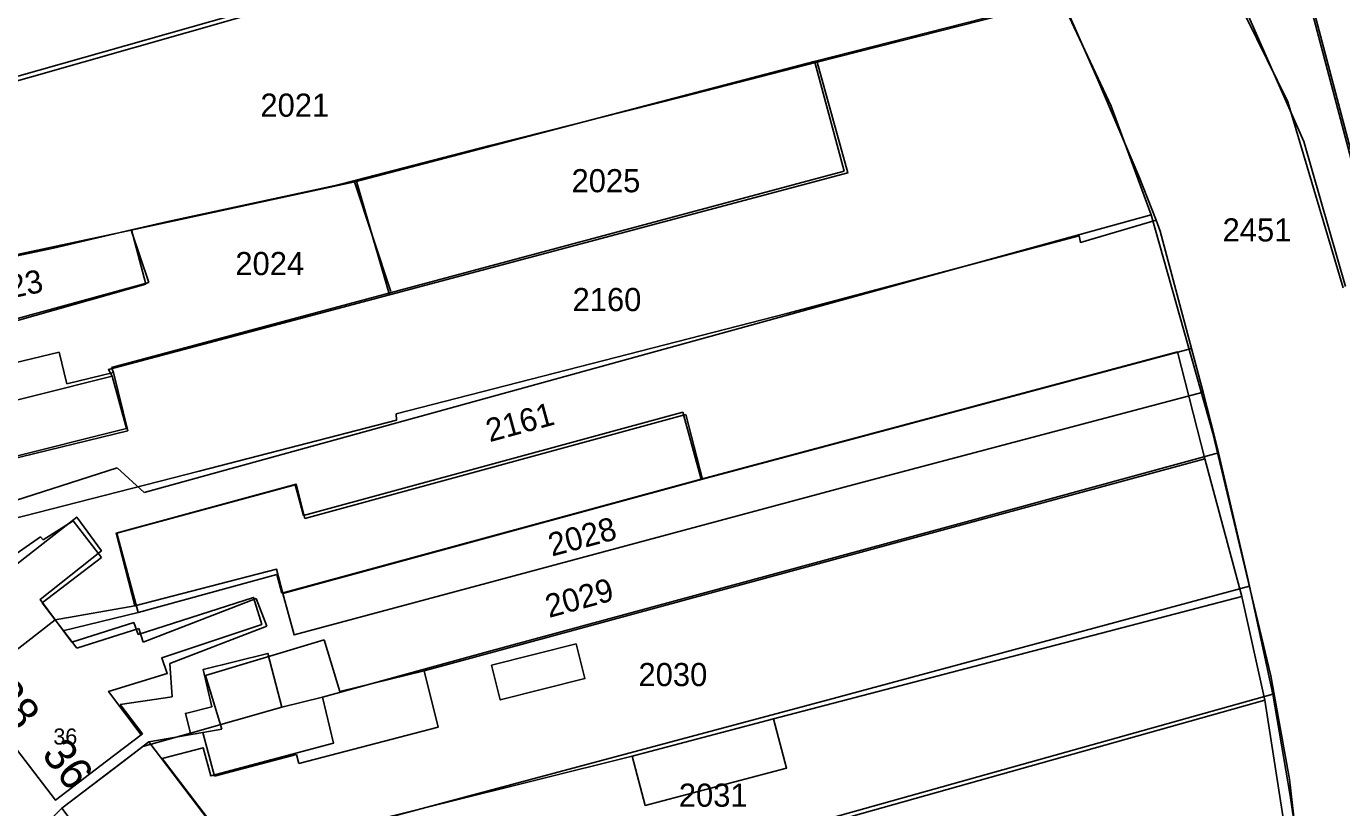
# Model space of a CAD drawing. Extents: x 148816 to 151297, y 399515 to 402500.
# Drawn here: x 150573.3 to 150675.7, y 400053.2 to 400114.1 of the extents above; entities that cross this region are included whole.
import ezdxf

# ---------------------------------------------------------------- set-up
doc = ezdxf.new("R2010")
doc.units = 0
for name, color, linetype in [('B01 Hoofdgebouw  [D] Norm', 7, 'Continuous'), ('B01 Hoofdgebouw  [T] Norm', 7, 'Continuous'), ('B01 hoofgebouw', 7, 'Continuous'), ('B02 Bijgebouw  [D] Norm', 7, 'Continuous'), ('G01 perceelsgrens', 7, 'Continuous'), ('T04 Haag heg  [D] Gem', 7, 'Continuous'), ('T09 Insteek water  [T] Norm', 7, 'Continuous'), ('Z01 perceelnummer', 7, 'Continuous'), ('Z02 huisnummer', 7, 'Continuous'), ('Z02 Huisnummer  [Tekst] Norm', 7, 'Continuous'), ('Z06 straatnaam', 7, 'Continuous')]:
    doc.layers.add(name, color=color, linetype=linetype)

msp = doc.modelspace()

# ---------------------------------------------------------------- linework, layer by layer
at = {"layer": 'B01 Hoofdgebouw  [D] Norm'}
for p, q in [((150569.29, 400087.1), (150575.86, 400088.7)), ((150576.46, 400086.23), (150575.86, 400088.7)), ((150580.1, 400087.12), (150576.46, 400086.23)), ((150580.1, 400087.12), (150581.21, 400082.56)), ((150571.86, 400080.29), (150581.21, 400082.56)), ((150576.96, 400075.56), (150574.63, 400074.08)), ((150576.96, 400075.57), (150579.16, 400072.7)), ((150574.42, 400074.31), (150571.94, 400072.57)), ((150574.63, 400074.08), (150574.42, 400074.31)), ((150579.16, 400072.7), (150574.55, 400069.17)), ((150574.55, 400069.17), (150577.24, 400065.66)), ((150591.2, 400069.53), (150582.4, 400066.12)), ((150592.02, 400067.37), (150591.2, 400069.53)), ((150582.07, 400067.18), (150577.24, 400065.66)), ((150582.4, 400066.12), (150582.07, 400067.18)), ((150592.02, 400067.37), (150584.47, 400064.45)), ((150584.66, 400061.86), (150584.47, 400064.45)), ((150580.61, 400061.26), (150584.66, 400061.86)), ((150580.61, 400061.26), (150582.35, 400058.99)), ((150582.35, 400058.99), (150579.56, 400056.85)), ((150582.85, 400058.35), (150580.05, 400056.22)), ((150582.85, 400058.35), (150588.45, 400050.99))]:
    msp.add_line(p, q, dxfattribs=at)
for points in [[(150609.51, 400064.33), (150616.1, 400065.98), (150616.78, 400063.29), (150610.19, 400061.63)], [(150620.46, 400057.24), (150631.46, 400060.16), (150632.48, 400056.32), (150621.48, 400053.41)]]:
    msp.add_lwpolyline(points, close=True, dxfattribs=at)
at = {"layer": 'B01 Hoofdgebouw  [T] Norm'}
for p, q in [((150575.59, 400053.81), (150563.67, 400069.36)), ((150579.56, 400056.85), (150575.59, 400053.81)), ((150576.07, 400053.19), (150580.05, 400056.22))]:
    msp.add_line(p, q, dxfattribs=at)
at = {"layer": 'B01 hoofgebouw'}
for points in [[(150675.88, 400129.03), (150684.82, 400095.28), (150678.9, 400094.3), (150670.1, 400127.5), (150675.88, 400129.03)], [(150567.24, 400075.26), (150570.6, 400076.54), (150569.55, 400079.11), (150571.65, 400079.93), (150571.7, 400080.39), (150581.11, 400082.76), (150579.99, 400086.83), (150567.77, 400083.77), (150567.7, 400084.01), (150564.39, 400082.75)], [(150624.63, 400083.84), (150625.92, 400078.82), (150593.27, 400069.91), (150592.79, 400071.79), (150581.76, 400068.96), (150580.3, 400074.6), (150594.31, 400078.42), (150595, 400075.75), (150624.63, 400083.84)], [(150579.56, 400056.85), (150582.26, 400058.92), (150579.72, 400062.29), (150584.28, 400063.67), (150583.86, 400064.9), (150591.64, 400067.5), (150590.99, 400069.6), (150582.03, 400066.72), (150581.68, 400067.65), (150576.86, 400066.12), (150574.4, 400069.45), (150579.16, 400073.23), (150577.24, 400075.85), (150572.61, 400072.23), (150571.32, 400073.71), (150568.31, 400072.92), (150567.63, 400072.4)], [(150579.56, 400056.85), (150575.59, 400053.81), (150563.67, 400069.36), (150567.63, 400072.4)], [(150585.65, 400048.85), (150588.5, 400051.01), (150583.89, 400057.06), (150587.08, 400057.9), (150587.67, 400055.71), (150597.21, 400058.25), (150596.36, 400061.84), (150593.2, 400061.06), (150592.12, 400065.25), (150587.07, 400063.99), (150587.76, 400061.09), (150585.69, 400060.58), (150586.09, 400059.03), (150582.37, 400057.99), (150580.05, 400056.22)], [(150585.65, 400048.85), (150581.67, 400045.83), (150576.07, 400053.19), (150580.05, 400056.22)]]:
    msp.add_lwpolyline(points, dxfattribs=at)
at = {"layer": 'B02 Bijgebouw  [D] Norm'}
for p, q in [((150679.02, 400094.35), (150670.24, 400127.6)), ((150624.41, 400084.01), (150594.88, 400075.99)), ((150624.41, 400084.01), (150625.82, 400078.81)), ((150594.24, 400078.37), (150580.35, 400074.6)), ((150625.82, 400078.81), (150593.21, 400069.94)), ((150594.88, 400075.99), (150594.24, 400078.37)), ((150580.35, 400074.6), (150582.02, 400068.44)), ((150582.02, 400068.44), (150592.82, 400071.38)), ((150592.82, 400071.38), (150593.21, 400069.94)), ((150587.27, 400063.52), (150596.5, 400066.3)), ((150597.71, 400062.27), (150596.5, 400066.3)), ((150597.71, 400062.27), (150604.28, 400063.9)), ((150604.28, 400063.9), (150605.37, 400059.51)), ((150588.52, 400059.36), (150587.27, 400063.52)), ((150605.37, 400059.51), (150594.51, 400056.67)), ((150587.06, 400059.1), (150588.52, 400059.36)), ((150587.06, 400059.1), (150587.95, 400055.7)), ((150587.95, 400055.7), (150594.33, 400057.37)), ((150594.33, 400057.37), (150594.51, 400056.67))]:
    msp.add_line(p, q, dxfattribs=at)
at = {"layer": 'G01 perceelsgrens'}
for points in [[(150675.96, 400093.81), (150672.73, 400105.08), (150667.06, 400117.93), (150663.45, 400126.39)], [(150600.88, 400117.88), (150597.77, 400117.01), (150569.77, 400109), (150545.55, 400102.06), (150542.68, 400099.03), (150542.14, 400099.54), (150536.32, 400094.03), (150536.19, 400093.12)], [(150653.94, 400116.14), (150634.85, 400111.26)], [(150661.22, 400098.98), (150659.88, 400102.38), (150656.7, 400109.89), (150653.94, 400116.14)], [(150634.85, 400111.26), (150624.37, 400108.58), (150609.4, 400104.79), (150598.97, 400102.08)], [(150601.57, 400093.16), (150637.24, 400102.65), (150634.85, 400111.26)], [(150598.97, 400102.08), (150597.35, 400101.66), (150584.33, 400098.86), (150581.51, 400098.21)], [(150601.57, 400093.16), (150598.97, 400102.08)], [(150661.22, 400098.98), (150655.34, 400097.24), (150655.24, 400097.76), (150632.5, 400091.71), (150602.1, 400083.89), (150602.13, 400083.41), (150586.76, 400079.43), (150569.93, 400075.12), (150560.11, 400072.47)], [(150663.99, 400088.99), (150661.55, 400098.12), (150661.22, 400098.98)], [(150581.51, 400098.21), (150582.61, 400093.99), (150562.43, 400088.28), (150560.91, 400090.02), (150555.58, 400085.38), (150548.95, 400079.75)], [(150581.51, 400098.21), (150575.43, 400096.8), (150566.3, 400094.88), (150564.13, 400093.91), (150562.16, 400092.83), (150561.32, 400094.22)], [(150560.11, 400072.47), (150557.34, 400075.32), (150555.87, 400077.02), (150559.72, 400080.97), (150567.7, 400084.01), (150567.77, 400083.77), (150579.99, 400086.83), (150579.7, 400087.34), (150601.57, 400093.16)], [(150663.99, 400088.99), (150625.92, 400078.82), (150593.27, 400069.91)], [(150664.88, 400085.57), (150664.4, 400087.43), (150663.99, 400088.99)], [(150664.88, 400085.57), (150637.73, 400078.4), (150611.27, 400071.28), (150594.15, 400066.69), (150593.27, 400069.91)], [(150666.07, 400080.86), (150665.8, 400082.02), (150664.88, 400085.57)], [(150666.07, 400080.86), (150646.16, 400075.4), (150609, 400065.31), (150596.36, 400061.84), (150593.2, 400061.06), (150586.09, 400059.03), (150582.37, 400057.99), (150576.07, 400053.19), (150573.37, 400050.49)], [(150668.49, 400070.47), (150668.33, 400071.19), (150666.07, 400080.86)], [(150593.27, 400069.91), (150592.79, 400071.79), (150581.76, 400068.96), (150575.57, 400067.86), (150565.85, 400060.3)], [(150668.49, 400070.47), (150635.72, 400061.64), (150598.6, 400051.69), (150591.24, 400049.59), (150583.35, 400043.59), (150580.61, 400041.07)], [(150670.31, 400062.06), (150668.49, 400070.47)], [(150670.31, 400062.06), (150600.79, 400042.59), (150593.85, 400037.56), (150587.62, 400032.57), (150587.31, 400032.34)], [(150671.95, 400052.25), (150671.65, 400054.19), (150670.31, 400062.06)]]:
    msp.add_lwpolyline(points, dxfattribs=at)
at = {"layer": 'T04 Haag heg  [D] Gem'}
for p, q in [((150597.21, 400117.15), (150552.27, 400104.39)), ((150653.8, 400116.22), (150634.61, 400111.31)), ((150634.61, 400111.31), (150598.88, 400101.95)), ((150634.66, 400111.26), (150636.96, 400102.79)), ((150636.96, 400102.79), (150579.95, 400087.5)), ((150598.88, 400101.95), (150581.47, 400098.2)), ((150598.85, 400101.95), (150601.68, 400093.41)), ((150660.85, 400099.38), (150582.48, 400077.77)), ((150581.47, 400098.2), (150567.01, 400095.11)), ((150582.84, 400094.11), (150581.5, 400098.12)), ((150562.08, 400088.42), (150582.84, 400094.11)), ((150662.88, 400088.71), (150625.82, 400078.81)), ((150662.88, 400088.71), (150665.02, 400080.4)), ((150579.95, 400087.5), (150580.1, 400087.12)), ((150665.02, 400080.4), (150604.28, 400063.9)), ((150665.02, 400080.4), (150667.91, 400069.67)), ((150580.39, 400079.69), (150570.45, 400076.49)), ((150582.48, 400077.77), (150580.39, 400079.69)), ((150667.91, 400069.67), (150631.46, 400060.16)), ((150667.91, 400069.67), (150669.68, 400061.6)), ((150582.02, 400068.44), (150576.16, 400067)), ((150669.68, 400061.6), (150601.99, 400042.59)), ((150669.68, 400061.6), (150671.22, 400051.76)), ((150587.06, 400059.1), (150582.85, 400058.35)), ((150620.46, 400057.24), (150598.19, 400051.69))]:
    msp.add_line(p, q, dxfattribs=at)
at = {"layer": 'T09 Insteek water  [T] Norm'}
for p, q in [((150663.19, 400125.04), (150671.47, 400108.19)), ((150653.84, 400116.14), (150657.74, 400107.85)), ((150657.74, 400107.85), (150660.85, 400099.39)), ((150671.47, 400108.19), (150675.78, 400093.69)), ((150660.85, 400099.39), (150665.65, 400082.38)), ((150665.65, 400082.38), (150668.26, 400071.42)), ((150668.26, 400071.42), (150670.15, 400063.51)), ((150670.15, 400063.51), (150671.61, 400055.45)), ((150671.61, 400055.45), (150672.64, 400046.57))]:
    msp.add_line(p, q, dxfattribs=at)

# ---------------------------------------------------------------- texts
at = {"layer": 'Z01 perceelnummer'}
for s, p in [('2021', (150591.53, 400107.02)), ('2025', (150615.74, 400101.14)), ('2451', (150666.4, 400097.31)), ('2024', (150589.58, 400094.69)), ('2160', (150615.82, 400091.89)), ('2030', (150620.95, 400062.7)), ('2031', (150624.09, 400053.31))]:
    msp.add_text(s, height=1.8, dxfattribs=at).set_placement(p)
for s, rotation, p in [('2023', 11.7069, (150569.49, 400092.32)), ('2161', 15.2399, (150609.37, 400081.68)), ('2028', 15.002, (150614.21, 400072.78)), ('2029', 15.2753, (150613.99, 400068))]:
    msp.add_text(s, height=1.8, rotation=rotation, dxfattribs=at).set_placement(p)
at = {"layer": 'Z02 huisnummer'}
for s, p in [('38', (150570.3, 400062.06)), ('36', (150574.44, 400057.37))]:
    msp.add_text(s, height=2.5, rotation=307.4428, dxfattribs=at).set_placement(p)
at = {"layer": 'Z02 Huisnummer  [Tekst] Norm'}
msp.add_text('36', height=1.25, dxfattribs=at).set_placement((150575.42, 400058.15))
at = {"layer": 'Z06 straatnaam'}
msp.add_text('MOLENSTRAAT', height=2.5, rotation=308.0157, dxfattribs=at).set_placement((150560.03, 400057.82))

doc.saveas('drawing.dxf')
